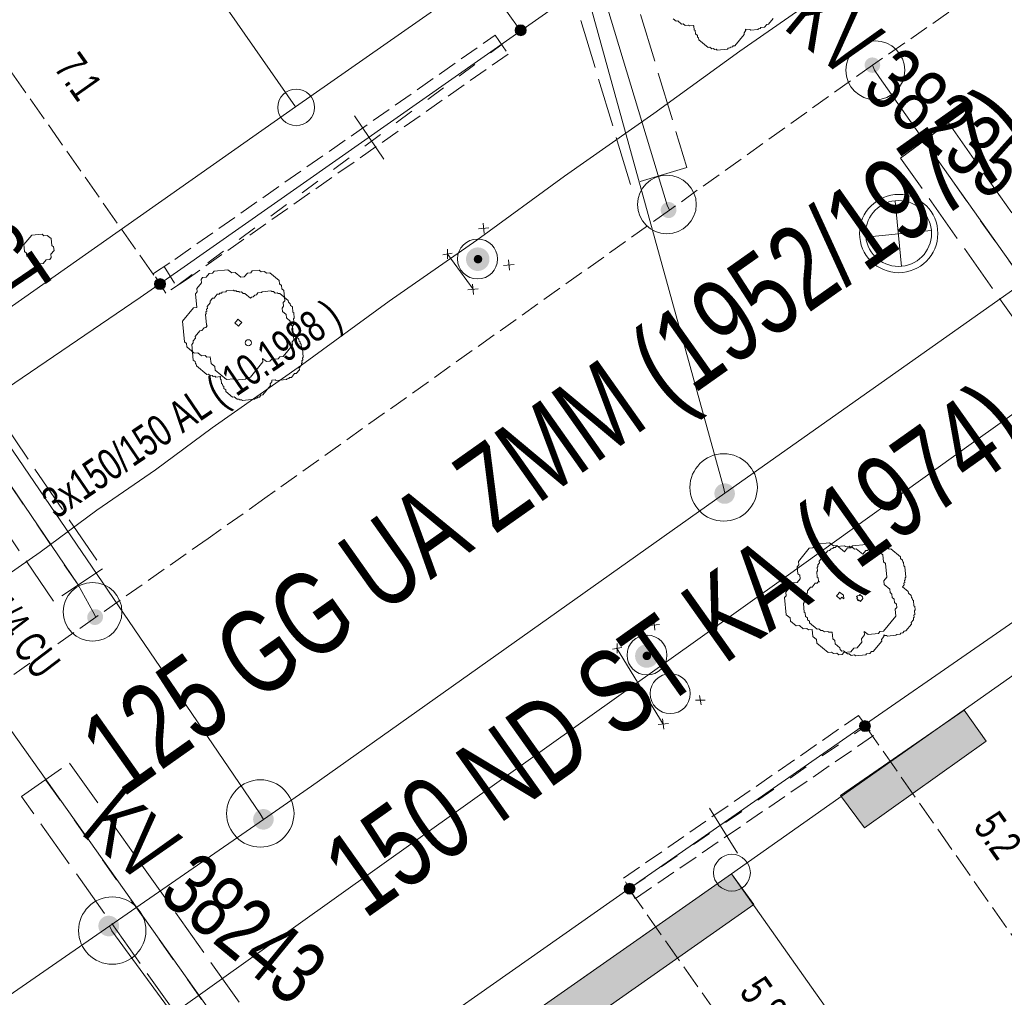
# Model space of a CAD drawing. Header units: metres. Extents: x -740 to 758, y -633 to 854.
# Tile 734 of 1056: x 319 to 336, y -99 to -82. Entities that reach past the tile are written whole.
import ezdxf

# ---------------------------------------------------------------- set-up
doc = ezdxf.new("R2010")
doc.units = ezdxf.units.M
doc.header["$MEASUREMENT"] = 0
for name, pattern in [('333_125', [0.4576, 0.3328, -0.1248]), ('333_333', [0.6656, 0.3328, -0.3328]), ('416_125', [0.5408, 0.416, -0.1248]), ('416_416', [0.832, 0.416, -0.416]), ('832_208', [1.04, 0.832, -0.208])]:
    doc.linetypes.add(name, pattern=pattern)
for name, color, linetype in [('Gas.LOVION', 7, 'Continuous'), ('Gis.LOVION', 7, 'Continuous'), ('Grundkarte.LOVION', 7, 'Continuous'), ('Strom.LOVION', 7, 'Continuous'), ('StromBemass.LOVION', 7, 'Continuous'), ('Wasser.LOVION', 7, 'Continuous')]:
    doc.layers.add(name, color=color, linetype=linetype)
doc.styles.add('ERSTELLTER_STIL_1', font='arial.ttf')

msp = doc.modelspace()

# ---------------------------------------------------------------- hatches: boundary and pattern name
at = {"layer": 'Gas.LOVION', "linetype": 'Continuous', "lineweight": 13}
for points in [[(331.187, -90.444), (331.199, -90.426), (331.21, -90.407), (331.218, -90.386), (331.223, -90.365), (331.226, -90.343), (331.226, -90.321), (331.223, -90.3), (331.218, -90.278), (331.209, -90.258), (331.199, -90.239), (331.186, -90.221), (331.171, -90.205), (331.154, -90.191), (331.135, -90.18), (331.115, -90.17), (331.095, -90.164), (331.073, -90.16), (331.051, -90.158), (331.029, -90.16), (331.008, -90.164), (330.987, -90.171), (330.967, -90.18), (330.949, -90.192), (330.932, -90.206), (330.917, -90.222), (330.904, -90.24), (330.894, -90.259), (330.886, -90.279), (330.88, -90.301), (330.878, -90.322), (330.878, -90.344), (330.881, -90.366), (330.886, -90.387), (330.894, -90.408), (330.905, -90.427), (330.918, -90.444), (330.933, -90.46), (330.95, -90.474), (330.968, -90.486), (330.988, -90.495), (331.009, -90.502), (331.03, -90.506), (331.052, -90.507), (331.074, -90.506), (331.096, -90.502), (331.117, -90.495), (331.136, -90.485), (331.155, -90.474), (331.172, -90.46)], [(331.187, -90.444), (331.199, -90.426), (331.21, -90.407), (331.218, -90.386), (331.223, -90.365), (331.226, -90.343), (331.226, -90.321), (331.223, -90.3), (331.218, -90.278), (331.209, -90.258), (331.199, -90.239), (331.186, -90.221), (331.171, -90.205), (331.154, -90.191), (331.135, -90.18), (331.115, -90.17), (331.095, -90.164), (331.073, -90.16), (331.051, -90.158), (331.029, -90.16), (331.008, -90.164), (330.987, -90.171), (330.967, -90.18), (330.949, -90.192), (330.932, -90.206), (330.917, -90.222), (330.904, -90.24), (330.894, -90.259), (330.886, -90.279), (330.88, -90.301), (330.878, -90.322), (330.878, -90.344), (330.881, -90.366), (330.886, -90.387), (330.894, -90.408), (330.905, -90.427), (330.918, -90.444), (330.933, -90.46), (330.95, -90.474), (330.968, -90.486), (330.988, -90.495), (331.009, -90.502), (331.03, -90.506), (331.052, -90.507), (331.074, -90.506), (331.096, -90.502), (331.117, -90.495), (331.136, -90.485), (331.155, -90.474), (331.172, -90.46)], [(323.34, -95.987), (323.352, -95.969), (323.363, -95.95), (323.371, -95.929), (323.376, -95.908), (323.379, -95.886), (323.379, -95.864), (323.376, -95.842), (323.371, -95.821), (323.362, -95.801), (323.352, -95.782), (323.339, -95.764), (323.324, -95.748), (323.307, -95.734), (323.288, -95.722), (323.268, -95.713), (323.247, -95.706), (323.226, -95.702), (323.204, -95.701), (323.182, -95.702), (323.16, -95.707), (323.139, -95.713), (323.12, -95.723), (323.101, -95.735), (323.084, -95.749), (323.069, -95.765), (323.056, -95.783), (323.046, -95.802), (323.038, -95.822), (323.032, -95.844), (323.03, -95.865), (323.03, -95.887), (323.033, -95.909), (323.038, -95.93), (323.046, -95.951), (323.057, -95.97), (323.07, -95.988), (323.085, -96.004), (323.102, -96.018), (323.121, -96.029), (323.141, -96.039), (323.161, -96.045), (323.183, -96.049), (323.205, -96.051), (323.227, -96.049), (323.248, -96.045), (323.269, -96.038), (323.289, -96.029), (323.308, -96.017), (323.325, -96.003)], [(323.34, -95.987), (323.352, -95.969), (323.363, -95.95), (323.371, -95.929), (323.376, -95.908), (323.379, -95.886), (323.379, -95.864), (323.376, -95.842), (323.371, -95.821), (323.362, -95.801), (323.352, -95.782), (323.339, -95.764), (323.324, -95.748), (323.307, -95.734), (323.288, -95.722), (323.268, -95.713), (323.247, -95.706), (323.226, -95.702), (323.204, -95.701), (323.182, -95.702), (323.16, -95.707), (323.139, -95.713), (323.12, -95.723), (323.101, -95.735), (323.084, -95.749), (323.069, -95.765), (323.056, -95.783), (323.046, -95.802), (323.038, -95.822), (323.032, -95.844), (323.03, -95.865), (323.03, -95.887), (323.033, -95.909), (323.038, -95.93), (323.046, -95.951), (323.057, -95.97), (323.07, -95.988), (323.085, -96.004), (323.102, -96.018), (323.121, -96.029), (323.141, -96.039), (323.161, -96.045), (323.183, -96.049), (323.205, -96.051), (323.227, -96.049), (323.248, -96.045), (323.269, -96.038), (323.289, -96.029), (323.308, -96.017), (323.325, -96.003)], [(320.707, -97.802), (320.72, -97.784), (320.731, -97.765), (320.739, -97.744), (320.744, -97.723), (320.747, -97.701), (320.747, -97.679), (320.744, -97.657), (320.738, -97.636), (320.73, -97.615), (320.719, -97.596), (320.706, -97.578), (320.691, -97.562), (320.674, -97.548), (320.656, -97.537), (320.636, -97.527), (320.615, -97.521), (320.593, -97.517), (320.571, -97.515), (320.549, -97.517), (320.528, -97.521), (320.507, -97.528), (320.487, -97.537), (320.468, -97.549), (320.451, -97.563), (320.436, -97.579), (320.424, -97.597), (320.413, -97.616), (320.405, -97.637), (320.4, -97.658), (320.397, -97.68), (320.397, -97.702), (320.4, -97.724), (320.405, -97.745), (320.413, -97.766), (320.424, -97.785), (320.437, -97.803), (320.452, -97.819), (320.469, -97.833), (320.488, -97.844), (320.508, -97.854), (320.529, -97.861), (320.55, -97.865), (320.572, -97.866), (320.594, -97.864), (320.616, -97.86), (320.637, -97.853), (320.657, -97.844), (320.675, -97.832), (320.692, -97.818)], [(320.711, -97.802), (320.724, -97.785), (320.734, -97.765), (320.742, -97.745), (320.747, -97.723), (320.75, -97.702), (320.75, -97.68), (320.747, -97.658), (320.742, -97.637), (320.734, -97.616), (320.723, -97.597), (320.71, -97.579), (320.695, -97.563), (320.678, -97.549), (320.659, -97.538), (320.639, -97.528), (320.618, -97.522), (320.597, -97.518), (320.575, -97.516), (320.553, -97.518), (320.532, -97.522), (320.511, -97.529), (320.491, -97.538), (320.472, -97.55), (320.455, -97.564), (320.44, -97.58), (320.428, -97.598), (320.417, -97.617), (320.409, -97.638), (320.404, -97.659), (320.401, -97.681), (320.401, -97.703), (320.404, -97.725), (320.409, -97.746), (320.418, -97.766), (320.428, -97.785), (320.441, -97.803), (320.456, -97.819), (320.473, -97.833), (320.492, -97.845), (320.512, -97.854), (320.533, -97.861), (320.554, -97.865), (320.576, -97.866), (320.598, -97.865), (320.62, -97.861), (320.64, -97.854), (320.66, -97.844), (320.679, -97.832), (320.696, -97.818)]]:
    msp.add_hatch(color=7, dxfattribs=at).paths.add_polyline_path(points)
at = {"layer": 'Grundkarte.LOVION', "linetype": 'Continuous', "lineweight": 18}
for points in [[(333.43, -96.018), (335.502, -94.545), (335.126, -94.02), (333.021, -95.467)], [(322.255, -103.85), (331.548, -97.326), (331.171, -96.801), (321.905, -103.293)]]:
    msp.add_hatch(color=254, dxfattribs=at).paths.add_polyline_path(points)
at = {"layer": 'Strom.LOVION', "linetype": 'Continuous', "lineweight": 18}
for points in [[(327.006, -86.471), (327.021, -86.451), (327.033, -86.429), (327.042, -86.405), (327.048, -86.381), (327.051, -86.356), (327.051, -86.331), (327.048, -86.306), (327.042, -86.282), (327.032, -86.258), (327.02, -86.236), (327.005, -86.216), (326.988, -86.198), (326.969, -86.182), (326.947, -86.169), (326.924, -86.158), (326.901, -86.15), (326.876, -86.146), (326.851, -86.144), (326.826, -86.146), (326.801, -86.151), (326.777, -86.158), (326.755, -86.169), (326.733, -86.183), (326.714, -86.199), (326.697, -86.217), (326.682, -86.238), (326.67, -86.26), (326.661, -86.283), (326.655, -86.307), (326.652, -86.332), (326.652, -86.357), (326.655, -86.382), (326.661, -86.407), (326.671, -86.43), (326.683, -86.452), (326.698, -86.472), (326.715, -86.49), (326.734, -86.506), (326.756, -86.52), (326.778, -86.53), (326.802, -86.538), (326.827, -86.543), (326.852, -86.544), (326.877, -86.543), (326.902, -86.538), (326.926, -86.53), (326.948, -86.519), (326.97, -86.506), (326.989, -86.49)], [(326.911, -86.39), (326.917, -86.382), (326.921, -86.374), (326.924, -86.366), (326.926, -86.357), (326.928, -86.348), (326.928, -86.339), (326.926, -86.33), (326.924, -86.322), (326.921, -86.313), (326.916, -86.305), (326.911, -86.298), (326.905, -86.292), (326.898, -86.286), (326.89, -86.281), (326.882, -86.277), (326.874, -86.275), (326.865, -86.273), (326.856, -86.272), (326.847, -86.273), (326.838, -86.275), (326.829, -86.277), (326.821, -86.281), (326.814, -86.286), (326.807, -86.292), (326.801, -86.298), (326.795, -86.306), (326.791, -86.314), (326.788, -86.322), (326.785, -86.331), (326.784, -86.34), (326.784, -86.349), (326.786, -86.358), (326.788, -86.366), (326.791, -86.375), (326.795, -86.383), (326.801, -86.39), (326.807, -86.397), (326.814, -86.402), (326.822, -86.407), (326.83, -86.411), (326.838, -86.414), (326.847, -86.415), (326.856, -86.416), (326.865, -86.415), (326.874, -86.413), (326.883, -86.411), (326.891, -86.407), (326.898, -86.402), (326.905, -86.396)], [(329.882, -93.223), (329.897, -93.203), (329.909, -93.181), (329.918, -93.158), (329.924, -93.133), (329.927, -93.108), (329.927, -93.083), (329.924, -93.058), (329.918, -93.034), (329.908, -93.011), (329.896, -92.989), (329.881, -92.969), (329.864, -92.951), (329.845, -92.935), (329.824, -92.921), (329.801, -92.911), (329.777, -92.903), (329.752, -92.898), (329.727, -92.897), (329.702, -92.898), (329.678, -92.903), (329.654, -92.911), (329.631, -92.922), (329.61, -92.935), (329.591, -92.951), (329.574, -92.97), (329.559, -92.99), (329.547, -93.012), (329.538, -93.035), (329.532, -93.06), (329.529, -93.085), (329.529, -93.11), (329.532, -93.135), (329.538, -93.159), (329.548, -93.182), (329.56, -93.204), (329.575, -93.224), (329.592, -93.242), (329.611, -93.258), (329.632, -93.272), (329.655, -93.282), (329.679, -93.29), (329.704, -93.295), (329.729, -93.296), (329.754, -93.294), (329.778, -93.29), (329.802, -93.282), (329.825, -93.271), (329.846, -93.258), (329.865, -93.242)], [(329.784, -93.14), (329.789, -93.133), (329.794, -93.125), (329.797, -93.117), (329.799, -93.108), (329.8, -93.099), (329.8, -93.09), (329.799, -93.081), (329.797, -93.072), (329.794, -93.064), (329.789, -93.056), (329.784, -93.049), (329.778, -93.042), (329.771, -93.036), (329.763, -93.032), (329.755, -93.028), (329.746, -93.025), (329.737, -93.023), (329.728, -93.023), (329.719, -93.023), (329.71, -93.025), (329.702, -93.028), (329.694, -93.032), (329.686, -93.037), (329.679, -93.042), (329.673, -93.049), (329.668, -93.056), (329.663, -93.064), (329.66, -93.073), (329.658, -93.082), (329.657, -93.091), (329.657, -93.1), (329.658, -93.109), (329.66, -93.117), (329.664, -93.126), (329.668, -93.134), (329.673, -93.141), (329.679, -93.147), (329.686, -93.153), (329.694, -93.158), (329.702, -93.162), (329.711, -93.165), (329.72, -93.166), (329.729, -93.167), (329.738, -93.166), (329.747, -93.164), (329.755, -93.162), (329.763, -93.158), (329.771, -93.153), (329.778, -93.147)]]:
    msp.add_hatch(color=150, dxfattribs=at).paths.add_polyline_path(points)
at = {"layer": 'StromBemass.LOVION', "linetype": 'Continuous', "lineweight": 13}
for points in [[(327.654, -82.508), (327.661, -82.499), (327.667, -82.489), (327.671, -82.478), (327.674, -82.466), (327.675, -82.455), (327.675, -82.443), (327.674, -82.432), (327.671, -82.42), (327.666, -82.409), (327.661, -82.399), (327.654, -82.39), (327.646, -82.381), (327.637, -82.374), (327.627, -82.368), (327.616, -82.363), (327.605, -82.359), (327.594, -82.357), (327.582, -82.356), (327.57, -82.357), (327.559, -82.359), (327.548, -82.363), (327.537, -82.368), (327.527, -82.374), (327.518, -82.382), (327.51, -82.39), (327.503, -82.4), (327.498, -82.41), (327.494, -82.421), (327.491, -82.432), (327.489, -82.444), (327.489, -82.455), (327.491, -82.467), (327.494, -82.478), (327.498, -82.489), (327.504, -82.499), (327.511, -82.509), (327.519, -82.517), (327.528, -82.525), (327.538, -82.531), (327.548, -82.536), (327.559, -82.539), (327.571, -82.542), (327.582, -82.542), (327.594, -82.542), (327.606, -82.539), (327.617, -82.536), (327.627, -82.531), (327.637, -82.524), (327.646, -82.517)], [(321.519, -86.828), (321.526, -86.819), (321.531, -86.808), (321.536, -86.797), (321.539, -86.786), (321.54, -86.774), (321.54, -86.762), (321.538, -86.751), (321.536, -86.739), (321.531, -86.728), (321.525, -86.718), (321.518, -86.709), (321.51, -86.7), (321.501, -86.693), (321.491, -86.686), (321.481, -86.681), (321.469, -86.678), (321.458, -86.676), (321.446, -86.675), (321.434, -86.676), (321.423, -86.678), (321.412, -86.682), (321.401, -86.687), (321.391, -86.693), (321.382, -86.7), (321.374, -86.709), (321.367, -86.719), (321.361, -86.729), (321.357, -86.74), (321.354, -86.751), (321.353, -86.763), (321.353, -86.775), (321.354, -86.787), (321.357, -86.798), (321.362, -86.809), (321.367, -86.819), (321.374, -86.829), (321.382, -86.837), (321.391, -86.845), (321.401, -86.851), (321.412, -86.856), (321.423, -86.86), (321.435, -86.862), (321.447, -86.863), (321.458, -86.862), (321.47, -86.859), (321.481, -86.856), (321.492, -86.851), (321.502, -86.844), (321.511, -86.837)], [(333.51, -94.347), (333.517, -94.337), (333.523, -94.327), (333.527, -94.316), (333.53, -94.305), (333.531, -94.293), (333.531, -94.282), (333.53, -94.27), (333.527, -94.259), (333.523, -94.248), (333.517, -94.238), (333.51, -94.228), (333.502, -94.22), (333.493, -94.212), (333.483, -94.206), (333.473, -94.201), (333.461, -94.197), (333.45, -94.195), (333.438, -94.195), (333.427, -94.195), (333.415, -94.198), (333.404, -94.201), (333.394, -94.206), (333.384, -94.213), (333.375, -94.22), (333.367, -94.229), (333.36, -94.238), (333.354, -94.248), (333.35, -94.259), (333.347, -94.271), (333.346, -94.282), (333.346, -94.294), (333.347, -94.305), (333.35, -94.317), (333.355, -94.328), (333.36, -94.338), (333.367, -94.347), (333.375, -94.356), (333.384, -94.363), (333.394, -94.369), (333.405, -94.374), (333.416, -94.378), (333.427, -94.38), (333.439, -94.381), (333.451, -94.38), (333.462, -94.378), (333.473, -94.374), (333.484, -94.369), (333.494, -94.363), (333.503, -94.355)], [(329.506, -97.114), (329.513, -97.105), (329.519, -97.095), (329.523, -97.084), (329.526, -97.073), (329.527, -97.061), (329.527, -97.05), (329.526, -97.038), (329.523, -97.027), (329.518, -97.016), (329.513, -97.006), (329.506, -96.997), (329.498, -96.989), (329.489, -96.981), (329.479, -96.975), (329.469, -96.97), (329.458, -96.967), (329.446, -96.965), (329.435, -96.964), (329.423, -96.965), (329.412, -96.967), (329.401, -96.97), (329.391, -96.975), (329.381, -96.982), (329.372, -96.989), (329.364, -96.997), (329.357, -97.007), (329.352, -97.017), (329.347, -97.028), (329.345, -97.039), (329.343, -97.05), (329.343, -97.062), (329.345, -97.073), (329.348, -97.085), (329.352, -97.095), (329.358, -97.105), (329.364, -97.115), (329.372, -97.123), (329.381, -97.131), (329.391, -97.137), (329.402, -97.142), (329.413, -97.145), (329.424, -97.147), (329.435, -97.148), (329.447, -97.147), (329.458, -97.145), (329.469, -97.141), (329.48, -97.136), (329.489, -97.13), (329.498, -97.123)]]:
    msp.add_hatch(color=7, dxfattribs=at).paths.add_polyline_path(points)
at = {"layer": 'Wasser.LOVION', "linetype": 'Continuous', "lineweight": 13}
for points in [[(333.665, -83.125), (333.675, -83.112), (333.683, -83.097), (333.689, -83.082), (333.693, -83.066), (333.695, -83.05), (333.695, -83.034), (333.693, -83.017), (333.689, -83.002), (333.682, -82.986), (333.675, -82.972), (333.665, -82.959), (333.654, -82.947), (333.641, -82.936), (333.627, -82.928), (333.612, -82.921), (333.597, -82.916), (333.581, -82.913), (333.564, -82.912), (333.548, -82.913), (333.532, -82.916), (333.516, -82.921), (333.501, -82.928), (333.488, -82.937), (333.475, -82.947), (333.464, -82.959), (333.454, -82.973), (333.446, -82.987), (333.44, -83.002), (333.436, -83.018), (333.434, -83.034), (333.434, -83.051), (333.436, -83.067), (333.441, -83.083), (333.447, -83.098), (333.455, -83.113), (333.464, -83.126), (333.476, -83.138), (333.488, -83.148), (333.502, -83.157), (333.517, -83.164), (333.533, -83.169), (333.549, -83.172), (333.565, -83.173), (333.581, -83.172), (333.597, -83.169), (333.613, -83.163), (333.628, -83.156), (333.642, -83.148), (333.654, -83.137)], [(333.669, -83.126), (333.679, -83.113), (333.686, -83.098), (333.692, -83.083), (333.696, -83.067), (333.698, -83.051), (333.698, -83.034), (333.696, -83.018), (333.692, -83.002), (333.686, -82.987), (333.678, -82.973), (333.668, -82.96), (333.657, -82.948), (333.645, -82.937), (333.631, -82.929), (333.616, -82.922), (333.6, -82.917), (333.584, -82.914), (333.568, -82.913), (333.551, -82.914), (333.535, -82.917), (333.52, -82.922), (333.505, -82.929), (333.491, -82.938), (333.479, -82.948), (333.467, -82.96), (333.458, -82.974), (333.45, -82.988), (333.444, -83.003), (333.44, -83.019), (333.438, -83.035), (333.438, -83.052), (333.44, -83.068), (333.444, -83.084), (333.45, -83.099), (333.458, -83.113), (333.468, -83.127), (333.479, -83.138), (333.492, -83.149), (333.506, -83.158), (333.521, -83.165), (333.536, -83.17), (333.552, -83.173), (333.569, -83.174), (333.585, -83.172), (333.601, -83.169), (333.617, -83.164), (333.631, -83.157), (333.645, -83.148), (333.658, -83.138)], [(330.2, -85.596), (330.21, -85.583), (330.218, -85.568), (330.224, -85.552), (330.228, -85.536), (330.23, -85.52), (330.23, -85.503), (330.228, -85.486), (330.224, -85.47), (330.218, -85.455), (330.21, -85.44), (330.2, -85.426), (330.188, -85.414), (330.175, -85.404), (330.161, -85.395), (330.146, -85.388), (330.13, -85.383), (330.114, -85.379), (330.097, -85.378), (330.08, -85.38), (330.064, -85.383), (330.048, -85.388), (330.033, -85.395), (330.019, -85.404), (330.006, -85.415), (329.994, -85.427), (329.985, -85.441), (329.977, -85.455), (329.971, -85.471), (329.966, -85.487), (329.964, -85.504), (329.964, -85.52), (329.967, -85.537), (329.971, -85.553), (329.977, -85.569), (329.985, -85.583), (329.995, -85.597), (330.006, -85.609), (330.019, -85.62), (330.034, -85.629), (330.049, -85.636), (330.065, -85.641), (330.081, -85.644), (330.098, -85.645), (330.114, -85.644), (330.131, -85.641), (330.147, -85.635), (330.162, -85.628), (330.176, -85.619), (330.189, -85.608)], [(330.202, -85.59), (330.212, -85.576), (330.22, -85.562), (330.226, -85.546), (330.23, -85.53), (330.233, -85.513), (330.232, -85.497), (330.23, -85.48), (330.226, -85.464), (330.22, -85.448), (330.212, -85.434), (330.202, -85.42), (330.19, -85.408), (330.178, -85.397), (330.163, -85.388), (330.148, -85.381), (330.132, -85.376), (330.116, -85.373), (330.099, -85.372), (330.083, -85.373), (330.066, -85.377), (330.05, -85.382), (330.035, -85.389), (330.021, -85.398), (330.008, -85.409), (329.997, -85.421), (329.987, -85.434), (329.979, -85.449), (329.973, -85.465), (329.969, -85.481), (329.967, -85.497), (329.967, -85.514), (329.969, -85.531), (329.973, -85.547), (329.979, -85.562), (329.987, -85.577), (329.997, -85.591), (330.009, -85.603), (330.022, -85.613), (330.036, -85.622), (330.051, -85.629), (330.067, -85.634), (330.083, -85.637), (330.1, -85.638), (330.117, -85.637), (330.133, -85.634), (330.149, -85.629), (330.164, -85.622), (330.178, -85.613), (330.191, -85.602)], [(320.446, -92.515), (320.456, -92.502), (320.464, -92.487), (320.47, -92.472), (320.474, -92.456), (320.476, -92.439), (320.476, -92.423), (320.474, -92.406), (320.47, -92.39), (320.463, -92.375), (320.455, -92.36), (320.446, -92.347), (320.434, -92.334), (320.421, -92.324), (320.407, -92.315), (320.392, -92.308), (320.376, -92.303), (320.36, -92.3), (320.343, -92.299), (320.327, -92.3), (320.31, -92.303), (320.295, -92.308), (320.28, -92.315), (320.266, -92.324), (320.253, -92.335), (320.241, -92.347), (320.232, -92.361), (320.224, -92.375), (320.218, -92.391), (320.214, -92.407), (320.212, -92.423), (320.212, -92.44), (320.214, -92.457), (320.218, -92.473), (320.224, -92.488), (320.232, -92.503), (320.242, -92.516), (320.253, -92.528), (320.266, -92.539), (320.28, -92.548), (320.295, -92.555), (320.311, -92.56), (320.328, -92.563), (320.344, -92.564), (320.361, -92.563), (320.377, -92.559), (320.393, -92.554), (320.408, -92.547), (320.422, -92.538), (320.435, -92.528)], [(320.439, -92.521), (320.449, -92.507), (320.457, -92.493), (320.463, -92.478), (320.467, -92.462), (320.469, -92.445), (320.469, -92.429), (320.466, -92.413), (320.462, -92.397), (320.456, -92.381), (320.448, -92.367), (320.439, -92.354), (320.427, -92.342), (320.415, -92.331), (320.401, -92.323), (320.386, -92.316), (320.37, -92.311), (320.354, -92.307), (320.337, -92.306), (320.321, -92.308), (320.305, -92.311), (320.289, -92.316), (320.274, -92.323), (320.26, -92.332), (320.248, -92.342), (320.236, -92.354), (320.227, -92.368), (320.219, -92.382), (320.213, -92.397), (320.209, -92.413), (320.207, -92.43), (320.207, -92.446), (320.209, -92.463), (320.213, -92.479), (320.219, -92.494), (320.227, -92.508), (320.237, -92.522), (320.248, -92.533), (320.261, -92.544), (320.275, -92.553), (320.29, -92.56), (320.306, -92.565), (320.322, -92.568), (320.338, -92.569), (320.355, -92.568), (320.371, -92.564), (320.386, -92.559), (320.401, -92.552), (320.415, -92.543), (320.428, -92.533)]]:
    msp.add_hatch(color=7, dxfattribs=at).paths.add_polyline_path(points)

# ---------------------------------------------------------------- linework, layer by layer
at = {"layer": 'Gas.LOVION', "color": 5, "linetype": 'Continuous', "lineweight": 18}
for points in [[(367.719, -64.78), (367.526, -64.917), (360.388, -69.9), (359.266, -70.675), (352.292, -75.524), (351.532, -76.057), (343.754, -81.458), (339.519, -84.384), (335.991, -86.842), (331.055, -90.325), (324.021, -95.313), (323.205, -95.88), (317.972, -99.495), (316.877, -100.238), (312.455, -103.522), (310.776, -104.647), (310.376, -104.937), (307.469, -107.098)], [(331.055, -90.325), (331.031, -90.224), (327.05, -75.805), (326.926, -75.596), (326.366, -74.705)], [(323.205, -95.88), (323.151, -95.782), (316.267, -85.682), (314.993, -83.989), (314.37, -83.207)], [(320.588, -97.688), (320.626, -97.773), (324.293, -102.779), (326.059, -104.823), (326.223, -104.984), (326.751, -105.849)]]:
    msp.add_lwpolyline(points, dxfattribs=at)
at = {"layer": 'Gas.LOVION', "color": 7, "linetype": 'Continuous', "lineweight": 13}
for centre in [(331.035, -90.228), (323.152, -95.776), (320.633, -97.768)]:
    msp.add_circle(centre, 0.573, dxfattribs=at)
at = {"layer": 'Gis.LOVION', "color": 44, "linetype": 'Continuous', "lineweight": 18}
for points in [[(331.877, -82.249), (331.797, -82.346), (331.768, -82.349), (331.728, -82.397), (331.67, -82.403), (331.657, -82.419), (331.627, -82.422), (331.614, -82.438), (331.497, -82.449), (331.481, -82.436), (331.422, -82.442), (331.406, -82.428), (331.409, -82.458), (331.383, -82.49), (331.386, -82.519), (331.227, -82.712), (331.198, -82.715), (331.185, -82.731), (331.155, -82.734), (331.142, -82.75), (331.113, -82.753), (331.1, -82.769), (330.924, -82.786), (330.908, -82.773), (330.879, -82.776), (330.863, -82.762), (330.833, -82.765), (330.801, -82.739), (330.772, -82.742), (330.611, -82.61), (330.608, -82.58), (330.592, -82.567), (330.59, -82.538), (330.557, -82.511), (330.552, -82.453), (330.536, -82.44), (330.53, -82.381), (330.514, -82.368), (330.455, -82.374), (330.439, -82.36), (330.381, -82.366), (330.348, -82.34), (330.319, -82.343), (330.255, -82.29), (330.226, -82.293), (330.177, -82.253)], [(333.954, -85.357), (334.062, -86.469)], [(333.452, -85.967), (334.564, -85.858)]]:
    msp.add_lwpolyline(points, dxfattribs=at)
for points in [[(323.345, -88.404), (323.348, -88.433), (323.322, -88.465), (323.325, -88.494), (323.193, -88.655), (323.163, -88.658), (323.137, -88.69), (323.108, -88.693), (323.095, -88.709), (323.065, -88.712), (323.052, -88.728), (322.847, -88.748), (322.831, -88.735), (322.802, -88.737), (322.786, -88.724), (322.756, -88.727), (322.708, -88.688), (322.679, -88.69), (322.566, -88.598), (322.564, -88.569), (322.531, -88.542), (322.529, -88.513), (322.513, -88.5), (322.51, -88.47), (322.494, -88.457), (322.488, -88.399), (322.472, -88.386), (322.469, -88.356), (322.482, -88.34), (322.394, -88.349), (322.378, -88.336), (322.349, -88.338), (322.333, -88.325), (322.304, -88.328), (322.272, -88.302), (322.242, -88.305), (322.065, -88.159), (322.063, -88.13), (322.047, -88.117), (322.044, -88.087), (322.012, -88.061), (321.986, -87.798), (322.012, -87.765), (322.009, -87.736), (322.049, -87.688), (322.046, -87.659), (322.125, -87.562), (322.155, -87.559), (322.194, -87.511), (322.223, -87.508), (322.25, -87.476), (322.234, -87.463), (322.217, -87.287), (322.23, -87.271), (322.227, -87.242), (322.24, -87.226), (322.237, -87.197), (322.251, -87.181), (322.248, -87.151), (322.301, -87.087), (322.298, -87.058), (322.337, -87.01), (322.367, -87.007), (322.419, -86.942), (322.449, -86.94), (322.462, -86.923), (322.491, -86.921), (322.504, -86.905), (322.563, -86.899), (322.576, -86.883), (322.693, -86.871), (322.709, -86.885), (322.739, -86.882), (322.755, -86.895), (322.784, -86.892), (322.8, -86.905), (322.829, -86.902), (322.861, -86.929), (322.891, -86.926), (322.987, -87.005), (323, -86.989), (323.03, -86.986), (323.056, -86.954), (323.085, -86.951), (323.112, -86.919), (323.17, -86.913), (323.183, -86.897), (323.33, -86.883), (323.346, -86.896), (323.375, -86.893), (323.407, -86.92), (323.437, -86.917), (323.453, -86.93), (323.482, -86.927), (323.627, -87.046), (323.629, -87.075), (323.662, -87.102), (323.664, -87.131), (323.697, -87.157), (323.705, -87.245), (323.721, -87.258), (323.73, -87.346), (323.717, -87.362), (323.725, -87.45), (323.699, -87.482), (323.702, -87.512), (323.688, -87.528), (323.694, -87.586), (323.758, -87.639), (323.761, -87.668), (323.809, -87.708), (323.812, -87.737), (323.828, -87.75), (323.831, -87.78), (323.847, -87.793), (323.853, -87.851), (323.869, -87.865), (323.883, -88.011), (323.87, -88.027), (323.873, -88.056), (323.86, -88.072), (323.863, -88.102), (323.85, -88.118), (323.852, -88.147), (323.813, -88.195), (323.816, -88.225), (323.763, -88.289), (323.734, -88.292), (323.681, -88.356), (323.651, -88.359), (323.638, -88.375), (323.609, -88.378), (323.596, -88.394), (323.42, -88.411), (323.404, -88.398)], [(333.759, -92.735), (333.762, -92.764), (333.722, -92.813), (333.725, -92.842), (333.58, -93.019), (333.55, -93.021), (333.524, -93.054), (333.465, -93.059), (333.452, -93.075), (333.277, -93.093), (333.261, -93.079), (333.202, -93.085), (333.17, -93.059), (333.141, -93.061), (333.076, -93.009), (333.047, -93.012), (333.015, -92.985), (333.012, -92.956), (332.932, -92.89), (332.926, -92.831), (332.894, -92.805), (332.882, -92.688), (332.824, -92.693), (332.808, -92.68), (332.749, -92.686), (332.717, -92.66), (332.688, -92.662), (332.656, -92.636), (332.626, -92.639), (332.498, -92.533), (332.495, -92.504), (332.463, -92.478), (332.46, -92.448), (332.428, -92.422), (332.422, -92.363), (332.406, -92.35), (332.392, -92.204), (332.405, -92.188), (332.402, -92.158), (332.415, -92.142), (332.412, -92.113), (332.426, -92.097), (332.423, -92.068), (332.462, -92.019), (332.459, -91.99), (332.512, -91.926), (332.542, -91.923), (332.594, -91.859), (332.624, -91.856), (332.637, -91.84), (332.666, -91.837), (332.65, -91.824), (332.644, -91.765), (332.628, -91.752), (332.62, -91.664), (332.633, -91.648), (332.627, -91.59), (332.64, -91.573), (332.638, -91.544), (332.664, -91.512), (332.661, -91.483), (332.806, -91.306), (332.836, -91.303), (332.862, -91.271), (332.891, -91.268), (332.905, -91.252), (332.934, -91.249), (332.947, -91.233), (333.093, -91.219), (333.109, -91.232), (333.168, -91.226), (333.184, -91.24), (333.213, -91.237), (333.262, -91.276), (333.291, -91.273), (333.403, -91.366), (333.456, -91.302), (333.485, -91.299), (333.499, -91.283), (333.528, -91.28), (333.554, -91.248), (333.73, -91.231), (333.746, -91.244), (333.775, -91.241), (333.791, -91.254), (333.821, -91.251), (333.853, -91.278), (333.882, -91.275), (334.043, -91.407), (334.046, -91.436), (334.078, -91.463), (334.081, -91.492), (334.097, -91.505), (334.102, -91.564), (334.119, -91.577), (334.136, -91.752), (334.122, -91.768), (334.125, -91.798), (334.112, -91.814), (334.115, -91.843), (334.102, -91.859), (334.105, -91.888), (334.078, -91.921), (334.175, -92), (334.178, -92.029), (334.226, -92.069), (334.229, -92.098), (334.245, -92.111), (334.248, -92.14), (334.264, -92.154), (334.272, -92.242), (334.288, -92.255), (334.294, -92.313), (334.281, -92.329), (334.286, -92.388), (334.273, -92.404), (334.276, -92.433), (334.263, -92.449), (334.266, -92.479), (334.226, -92.527), (334.229, -92.556), (334.137, -92.669), (334.107, -92.671), (334.081, -92.704), (334.052, -92.706), (334.038, -92.722), (333.98, -92.728), (333.967, -92.744), (333.82, -92.759), (333.804, -92.745), (333.775, -92.748)], [(333.377, -92.152), (333.364, -92.168), (333.331, -92.141), (333.318, -92.157), (333.315, -92.128), (333.299, -92.115), (333.312, -92.099), (333.296, -92.086), (333.31, -92.07), (333.339, -92.067), (333.352, -92.051), (333.4, -92.09), (333.403, -92.12), (333.39, -92.136)]]:
    msp.add_lwpolyline(points, close=True, dxfattribs=at)
for centre, radius in [((334.013, -85.908), 0.666), ((334.011, -85.907), 0.561), ((322.949, -87.767), 0.0529)]:
    msp.add_circle(centre, radius, dxfattribs=at)
at = {"layer": 'Grundkarte.LOVION', "color": 8, "linetype": 'Continuous', "lineweight": 18}
for points in [[(314.469, -70.474), (304.605, -56.335), (309.858, -52.63), (317.033, -62.834), (320.298, -60.564), (324.182, -66.125), (328.888, -72.847), (332.352, -77.74), (323.748, -83.753), (320.343, -78.855), (318.041, -75.563), (316.809, -73.851)], [(315.203, -89.761), (311.798, -84.863), (307.091, -78.141), (303.176, -72.553), (306.579, -70.181), (299.431, -59.944), (304.605, -56.335), (314.469, -70.474), (316.809, -73.851), (318.041, -75.563), (320.343, -78.855), (323.748, -83.753)]]:
    msp.add_lwpolyline(points, close=True, dxfattribs=at)
for points in [[(229.741, -147.948), (247.968, -136.974), (255.904, -131.381), (267.19, -123.479), (276.785, -116.719), (282.097, -113.007), (287.435, -109.264), (296.23, -103.084), (298.61, -101.433), (304.552, -97.216), (309.891, -93.473), (315.203, -89.761), (323.748, -83.753), (332.352, -77.74), (337.632, -74.002), (342.97, -70.259), (351.462, -64.315), (352.682, -63.487), (353.981, -62.562), (359.896, -58.377)], [(229.741, -147.948), (247.968, -136.974), (255.904, -131.381), (267.19, -123.479), (276.785, -116.719), (282.097, -113.007), (287.435, -109.264), (296.23, -103.084), (298.61, -101.433), (304.552, -97.216), (309.891, -93.473), (315.203, -89.761), (323.748, -83.753), (332.352, -77.74), (337.632, -74.002), (342.97, -70.259), (351.462, -64.315), (352.682, -63.487), (353.981, -62.562), (359.896, -58.377)], [(368.863, -65.747), (367.151, -66.978), (363.885, -69.248), (360.625, -71.577), (357.333, -73.879), (354.068, -76.149), (350.919, -78.407), (347.765, -80.607), (341.521, -85.06), (338.366, -87.26), (335.244, -89.486), (332.096, -91.745), (319.607, -100.651), (316.458, -102.909), (314.163, -104.523), (311.836, -106.11), (300.359, -114.177)], [(371.82, -68.177), (363.084, -74.351), (340.13, -90.487), (331.171, -96.801), (319.747, -104.804), (307.942, -113.141), (295.468, -121.897), (283.414, -130.405), (271.301, -138.919), (262.729, -144.959), (254.099, -151.005), (251.473, -152.562), (241.203, -158.768), (218.395, -171.254), (204.114, -179.064), (190.895, -186.238), (189.096, -187.182)], [(371.539, -86.47), (371.329, -86.136), (365.934, -78.417), (363.084, -74.351), (371.82, -68.177), (363.084, -74.351), (340.13, -90.487), (331.171, -96.801), (319.747, -104.804), (307.942, -113.141), (295.468, -121.897), (283.414, -130.405), (271.301, -138.919), (262.729, -144.959), (254.099, -151.005), (251.473, -152.562), (241.203, -158.768), (218.395, -171.254), (204.114, -179.064), (190.895, -186.238), (189.096, -187.182)], [(335.843, -79.586), (334.321, -80.651), (332.832, -81.742), (331.31, -82.807), (329.848, -83.866), (328.326, -84.931), (326.837, -86.023), (325.342, -87.056), (323.852, -88.147), (322.331, -89.212), (321.366, -89.927), (320.37, -90.616), (319.405, -91.331), (318.408, -92.019), (317.444, -92.734), (316.474, -93.391), (315.509, -94.106), (314.512, -94.794), (313.548, -95.509), (312.551, -96.198), (311.587, -96.913), (310.59, -97.601), (308.878, -98.833), (307.16, -100.005)], [(335.247, -130.628), (325.18, -137.701), (315.155, -123.43), (309.792, -115.738), (307.942, -113.141), (319.747, -104.804), (336.594, -128.989), (319.747, -104.804), (331.171, -96.801), (334.054, -100.893), (339.481, -108.638), (340.1, -109.524), (345.865, -117.708), (340.1, -109.524), (339.481, -108.638), (334.054, -100.893), (331.171, -96.801), (340.13, -90.487), (342.986, -94.611), (348.408, -102.298), (349.091, -103.236), (353.076, -108.935)]]:
    msp.add_lwpolyline(points, dxfattribs=at)
at = {"layer": 'Grundkarte.LOVION', "color": 253, "linetype": 'Continuous', "lineweight": 18}
for points in [[(359.896, -58.377), (353.981, -62.562), (352.682, -63.487), (351.462, -64.315), (342.97, -70.259), (337.632, -74.002), (332.352, -77.74), (323.748, -83.753), (315.203, -89.761), (309.891, -93.473), (304.552, -97.216), (298.61, -101.433), (296.23, -103.084), (287.435, -109.264), (282.097, -113.007), (276.785, -116.719), (267.19, -123.479), (264.485, -119.695), (260.155, -113.498), (254.25, -105.09), (243.054, -113.012), (232.627, -120.327)], [(254.099, -151.005), (262.729, -144.959), (271.301, -138.919), (283.414, -130.405), (295.468, -121.897), (307.942, -113.141), (319.747, -104.804), (336.594, -128.989), (319.747, -104.804), (331.171, -96.801), (340.13, -90.487), (363.084, -74.351), (371.82, -68.177)]]:
    msp.add_lwpolyline(points, dxfattribs=at)
at = {"layer": 'Grundkarte.LOVION', "color": 3, "linetype": 'Continuous', "lineweight": 18}
msp.add_lwpolyline([(319.179, -86.299), (319.173, -86.24), (319.141, -86.214), (319.13, -86.097), (319.262, -85.936), (319.438, -85.919), (319.47, -85.945), (319.528, -85.939), (319.593, -85.992), (319.604, -86.109), (319.636, -86.136), (319.642, -86.194), (319.589, -86.259), (319.595, -86.317), (319.568, -86.349), (319.51, -86.355), (319.457, -86.419), (319.398, -86.425), (319.366, -86.399), (319.308, -86.404)], dxfattribs=at)
at = {"layer": 'Grundkarte.LOVION', "color": 9, "linetype": 'Continuous', "lineweight": 18}
for points in [[(323.191, -88.034), (323.197, -88.093), (322.986, -88.35), (322.927, -88.356), (322.901, -88.388), (322.725, -88.405), (322.693, -88.379), (322.576, -88.39), (322.383, -88.232), (322.377, -88.173), (322.313, -88.12), (322.301, -88.003), (322.243, -88.009), (322.211, -87.982), (322.152, -87.988), (322.088, -87.935), (322.029, -87.941), (321.901, -87.835), (321.895, -87.777), (321.863, -87.75), (321.829, -87.399), (322.013, -87.174), (322.072, -87.168), (322.049, -86.934), (322.076, -86.902), (322.07, -86.844), (322.149, -86.747), (322.143, -86.689), (322.17, -86.656), (322.228, -86.651), (322.281, -86.586), (322.34, -86.581), (322.366, -86.549), (322.6, -86.526), (322.665, -86.579), (322.723, -86.573), (322.82, -86.652), (322.878, -86.646), (322.931, -86.582), (322.989, -86.576), (323.016, -86.544), (323.133, -86.533), (323.165, -86.559), (323.224, -86.553), (323.256, -86.58), (323.314, -86.574), (323.475, -86.706), (323.481, -86.765), (323.513, -86.791), (323.519, -86.85), (323.551, -86.876), (323.568, -87.052), (323.542, -87.084), (323.547, -87.142), (323.521, -87.175), (323.527, -87.233), (323.591, -87.286), (323.597, -87.345), (323.661, -87.397), (323.667, -87.456), (323.699, -87.482), (323.722, -87.717), (323.695, -87.749), (323.701, -87.807), (323.542, -88), (323.484, -88.006), (323.458, -88.038), (323.34, -88.049), (323.314, -88.082), (323.255, -88.087)], [(322.809, -87.451), (322.783, -87.483), (322.718, -87.43), (322.745, -87.398), (322.771, -87.366), (322.835, -87.419)], [(333.428, -92.679), (333.434, -92.737), (333.381, -92.802), (333.387, -92.86), (333.308, -92.956), (333.249, -92.962), (333.196, -93.026), (333.079, -93.038), (333.053, -93.07), (332.994, -93.076), (332.962, -93.049), (332.903, -93.055), (332.871, -93.029), (332.813, -93.034), (332.62, -92.876), (332.614, -92.817), (332.55, -92.765), (332.539, -92.647), (332.48, -92.653), (332.448, -92.627), (332.389, -92.632), (332.325, -92.58), (332.266, -92.585), (332.17, -92.506), (332.164, -92.448), (332.1, -92.395), (332.071, -92.102), (332.098, -92.07), (332.092, -92.011), (332.224, -91.851), (332.283, -91.845), (332.336, -91.781), (332.33, -91.722), (332.298, -91.696), (332.286, -91.579), (332.313, -91.546), (332.307, -91.488), (332.492, -91.263), (332.55, -91.257), (332.603, -91.193), (332.837, -91.17), (332.902, -91.223), (332.96, -91.217), (333.089, -91.323), (333.142, -91.258), (333.2, -91.253), (333.227, -91.221), (333.461, -91.198), (333.493, -91.224), (333.551, -91.218), (333.744, -91.377), (333.756, -91.494), (333.788, -91.52), (333.811, -91.755), (333.758, -91.819), (333.764, -91.877), (333.86, -91.957), (333.866, -92.015), (333.898, -92.042), (333.904, -92.1), (333.936, -92.127), (333.942, -92.185), (333.974, -92.212), (333.979, -92.27), (333.953, -92.302), (333.964, -92.419), (333.753, -92.676), (333.695, -92.682), (333.668, -92.714), (333.493, -92.732)], [(333.046, -92.095), (333.02, -92.128), (332.955, -92.075), (332.982, -92.043), (333.008, -92.01), (333.073, -92.063), (333.078, -92.122)]]:
    msp.add_lwpolyline(points, close=True, dxfattribs=at)
at = {"layer": 'Grundkarte.LOVION', "color": 7, "linetype": 'Continuous', "lineweight": 13}
for points in [[(333.43, -96.018), (333.021, -95.467), (335.126, -94.02), (335.502, -94.545)], [(322.255, -103.85), (321.905, -103.293), (331.171, -96.801), (331.548, -97.326)]]:
    msp.add_lwpolyline(points, close=True, dxfattribs=at)
at = {"layer": 'Grundkarte.LOVION', "color": 9, "linetype": 'Continuous', "lineweight": 18}
for centre, radius in [((323.762, -83.761), 0.312), ((331.176, -96.783), 0.313)]:
    msp.add_circle(centre, radius, dxfattribs=at)
at = {"layer": 'Strom.LOVION', "color": 150, "linetype": 'Continuous', "lineweight": 18}
for points in [[(371.271, -67.699), (369.347, -69.187), (354.484, -79.803), (353.481, -80.27), (351.438, -81.903), (347.626, -84.478), (339.692, -89.938), (337.02, -91.781), (333.45, -94.258), (329.423, -97.06), (323.96, -100.89), (324.116, -101.126)], [(307.699, -96.303), (312.759, -92.734), (314.477, -91.561), (315.664, -90.706), (316.163, -90.362), (321.109, -86.997), (321.801, -86.515), (330.527, -80.386), (330.183, -79.888)]]:
    msp.add_lwpolyline(points, dxfattribs=at)
at = {"layer": 'Strom.LOVION', "color": 7, "linetype": '333_125', "lineweight": 13}
for points in [[(327.146, -82.535), (327.369, -82.853), (321.906, -86.682), (321.546, -86.924), (321.336, -86.59), (321.696, -86.348)], [(333.331, -94.107), (333.587, -94.451), (329.528, -97.227), (329.331, -96.877)]]:
    msp.add_lwpolyline(points, close=True, dxfattribs=at)
at = {"layer": 'Strom.LOVION', "color": 9, "linetype": '333_333', "lineweight": 18}
for points in [[(321.516, -86.469), (321.726, -86.803), (327.264, -82.686)], [(329.423, -97.06), (333.453, -94.287)]]:
    msp.add_lwpolyline(points, dxfattribs=at)
at = {"layer": 'Strom.LOVION', "color": 7, "linetype": 'Continuous', "lineweight": 13}
for points in [[(324.753, -83.906), (325.253, -84.641)], [(326.343, -86.263), (326.771, -86.857)], [(329.214, -92.958), (330.006, -94.255)], [(331.27, -96.451), (330.796, -95.685)]]:
    msp.add_lwpolyline(points, dxfattribs=at)
at = {"layer": 'Strom.LOVION', "color": 250, "linetype": 'Continuous', "lineweight": 18}
for points in [[(326.941, -85.732), (326.958, -85.908)], [(326.862, -85.828), (327.038, -85.811)], [(326.255, -86.272), (326.415, -86.241)], [(326.334, -86.175), (326.336, -86.338)], [(327.292, -86.451), (327.468, -86.434)], [(327.372, -86.355), (327.389, -86.53)], [(326.762, -86.769), (326.779, -86.945)], [(326.683, -86.865), (326.858, -86.848)], [(329.768, -92.578), (329.944, -92.561)], [(329.848, -92.482), (329.865, -92.658)], [(329.142, -92.979), (329.302, -92.949)], [(329.222, -92.883), (329.223, -93.046)], [(330.623, -93.766), (330.654, -93.925)], [(330.557, -93.846), (330.72, -93.845)], [(329.918, -94.263), (330.094, -94.246)], [(329.997, -94.167), (330.015, -94.342)]]:
    msp.add_lwpolyline(points, dxfattribs=at)
at = {"layer": 'Strom.LOVION', "color": 7, "linetype": 'Continuous', "lineweight": 13}
for centre, radius in [((326.848, -86.341), 0.34), ((329.731, -93.08), 0.339), ((330.126, -93.736), 0.34)]:
    msp.add_circle(centre, radius, dxfattribs=at)
at = {"layer": 'StromBemass.LOVION', "color": 7, "linetype": '416_125', "lineweight": 13}
for points in [[(327.582, -82.462), (323.442, -76.69), (328.488, -73.138), (330.882, -71.47), (331.213, -71.231), (334.643, -68.827), (339.371, -65.497), (339.968, -65.099), (340.519, -64.691), (344.919, -61.63), (345.182, -61.442)], [(295.619, -96.228), (301.646, -91.973), (310.456, -85.807), (317.372, -80.963), (321.441, -86.757)], [(333.436, -94.274), (336.51, -98.658)], [(329.423, -97.06), (332.769, -101.802)]]:
    msp.add_lwpolyline(points, dxfattribs=at)
at = {"layer": 'StromBemass.LOVION', "color": 7, "linetype": 'Continuous', "lineweight": 13}
for centre, radius in [((327.582, -82.449), 0.0931), ((321.446, -86.769), 0.0939), ((333.439, -94.288), 0.0931), ((329.435, -97.056), 0.0921)]:
    msp.add_circle(centre, radius, dxfattribs=at)
at = {"layer": 'Wasser.LOVION', "color": 150, "linetype": '333_125', "lineweight": 18}
msp.add_lwpolyline([(363.975, -61.703), (363.673, -61.939), (357.517, -66.383), (350.042, -71.252), (348.526, -72.375), (347.533, -73.093), (343.823, -75.806), (341.356, -77.628), (340.261, -78.371), (337.231, -80.485), (336.749, -80.842), (333.565, -83.045), (330.112, -85.511), (323.231, -90.41), (322.264, -91.095), (320.355, -92.435), (318.46, -93.758), (315.595, -95.738), (311.436, -98.701), (310.026, -99.696), (309.613, -100.002), (307.029, -101.836)], dxfattribs=at)
at = {"layer": 'Wasser.LOVION', "color": 7, "linetype": '832_208', "lineweight": 13}
for points in [[(326.172, -74.842), (327.026, -74.359), (327.509, -75.214), (330.41, -84.787), (329.448, -85.073), (326.585, -75.585)], [(313.816, -83.587), (314.648, -83.032), (320.467, -91.611), (319.635, -92.165)], [(342.439, -94.753), (341.609, -95.337), (334.045, -84.624), (334.858, -84.027)], [(327.341, -105.392), (326.525, -105.959), (319.087, -95.485), (319.904, -94.917)]]:
    msp.add_lwpolyline(points, close=True, dxfattribs=at)
at = {"layer": 'Wasser.LOVION', "color": 150, "linetype": 'Continuous', "lineweight": 18}
for points in [[(330.112, -85.511), (330.074, -85.426), (329.921, -84.923), (327.039, -75.393), (326.607, -74.607)], [(333.565, -83.045), (333.603, -83.13), (333.689, -83.254), (334.445, -84.333), (342.039, -95.044)], [(320.355, -92.435), (320.302, -92.337), (320.051, -91.888), (314.232, -83.31)], [(318.46, -93.758), (318.527, -93.84), (318.543, -93.853), (326.941, -105.682)]]:
    msp.add_lwpolyline(points, dxfattribs=at)
at = {"layer": 'Wasser.LOVION', "color": 252, "linetype": '416_416', "lineweight": 18}
for points in [[(320.051, -91.888), (314.232, -83.31)], [(334.445, -84.333), (342.039, -95.044)], [(319.503, -95.208), (326.941, -105.682)]]:
    msp.add_lwpolyline(points, dxfattribs=at)
at = {"layer": 'Wasser.LOVION', "color": 7, "linetype": 'Continuous', "lineweight": 13}
for centre, radius in [((333.614, -83.129), 0.501), ((330.069, -85.414), 0.5), ((320.298, -92.344), 0.5)]:
    msp.add_circle(centre, radius, dxfattribs=at)

# ---------------------------------------------------------------- texts
at = {"layer": 'Gas.LOVION', "color": 5, "linetype": 'Continuous', "lineweight": 18, "attachment_point": 7, "style": 'ERSTELLTER_STIL_1'}
for s, insert, char_height, rotation in [('{\\A1;\\W0.71559x;40 ST}', (317.117, -84.976), 1.06706, 304.2467), ('{\\A1;\\W0.72103x;150 ND ST KA (1974)}', (325.174, -97.934), 1.42277, 35.3362)]:
    msp.add_mtext(s, dxfattribs=dict(at, insert=insert, char_height=char_height, rotation=rotation))
at = {"layer": 'Strom.LOVION', "color": 7, "linetype": 'Continuous', "lineweight": 13, "char_height": 1.06709, "attachment_point": 7, "rotation": 320.584, "style": 'ERSTELLTER_STIL_1'}
for s, insert in [('{\\A1;\\W0.71558x;KV 38235}', (332.016, -82.415)), ('{\\A1;\\W0.71558x;KV 38243}', (320.058, -96.118))]:
    msp.add_mtext(s, dxfattribs=dict(at, insert=insert))
at = {"layer": 'Strom.LOVION', "color": 150, "linetype": 'Continuous', "lineweight": 18, "attachment_point": 7, "style": 'ERSTELLTER_STIL_1'}
for s, insert, char_height, rotation in [('{\\A1;\\W0.70397x;3x150/150 AL ( 10.1988 ) }', (319.771, -90.907), 0.53358, 34.2435), ('{\\A1;\\W0.67088x;3x4/4 CU }', (318.088, -91.871), 0.53354, 307.2424)]:
    msp.add_mtext(s, dxfattribs=dict(at, insert=insert, char_height=char_height, rotation=rotation))
at = {"layer": 'StromBemass.LOVION', "color": 7, "linetype": 'Continuous', "lineweight": 13, "attachment_point": 7, "style": 'ERSTELLTER_STIL_1'}
for s, insert, char_height, rotation in [('{\\A1;\\W0.71557x;7.1}', (319.627, -83.087), 0.53357, 305.2428), ('{\\A1;\\W0.71556x;5.2}', (335.264, -96.003), 0.53354, 305.2483), ('{\\A1;\\W0.71559x;5.8}', (331.282, -98.814), 0.53353, 305.246)]:
    msp.add_mtext(s, dxfattribs=dict(at, insert=insert, char_height=char_height, rotation=rotation))
at = {"layer": 'Wasser.LOVION', "color": 150, "linetype": 'Continuous', "lineweight": 18, "insert": (321.042, -95.868), "char_height": 1.42277, "attachment_point": 7, "rotation": 35.2427, "style": 'ERSTELLTER_STIL_1'}
msp.add_mtext('{\\A1;\\W0.71856x;125 GG UA ZMM (1952/1977)}', dxfattribs=at)

doc.saveas('drawing.dxf')
